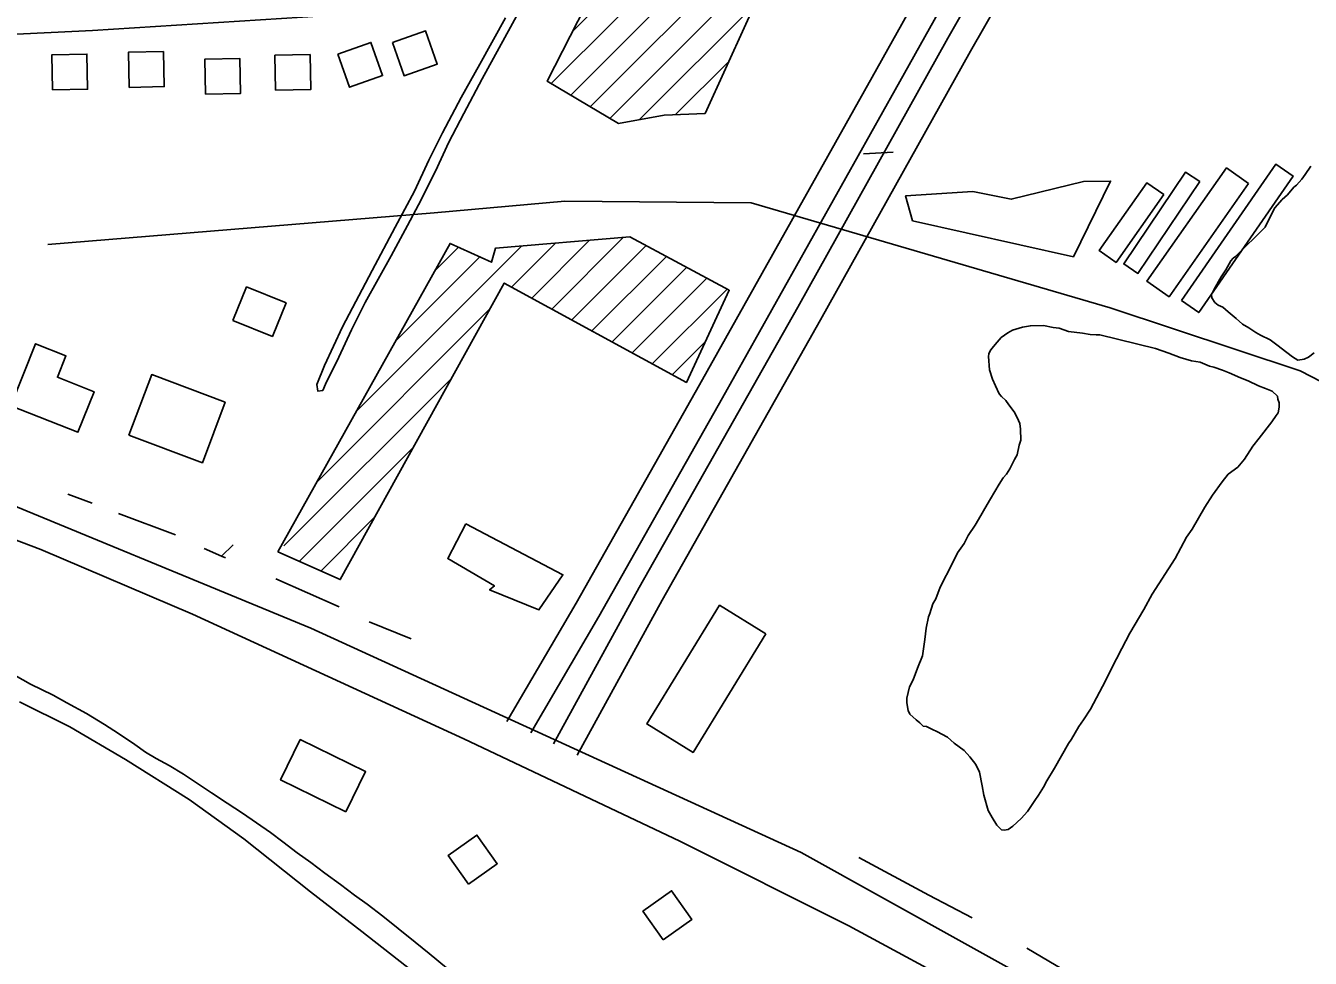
# Model space of a CAD drawing. Extents: x 3540316 to 3578335, y 553172 to 578787.
# Drawn here: x 3548057 to 3549520, y 571698 to 572760 of the extents above; entities that cross this region are included whole.
import ezdxf

# ---------------------------------------------------------------- set-up
doc = ezdxf.new("R2010")
doc.units = 0
for name, color, linetype in [('V-BLDG-OTLN', 7, 'Continuous'), ('V-RAIL-TRAK', 7, 'Continuous'), ('V-ROAD-CNTR', 7, 'Continuous'), ('V-SITE-VEGE', 7, 'Continuous'), ('V-TOPO-SHOR', 7, 'Continuous'), ('V-UTIL-LINE', 7, 'Continuous')]:
    doc.layers.add(name, color=color, linetype=linetype)

msp = doc.modelspace()

# ---------------------------------------------------------------- linework, layer by layer
at = {"layer": 'V-BLDG-OTLN'}
for p, q in [((3548656, 572437.7), (3548737.7, 572519.4)), ((3548433.4, 572321.2), (3548621.8, 572509.6)), ((3548522.8, 572481.2), (3548549.7, 572508.1)), ((3548610.3, 572462.7), (3548660.4, 572512.8)), ((3548633.2, 572450.2), (3548699.1, 572516.1)), ((3548678.9, 572425.3), (3548763.6, 572509.9)), ((3548478.1, 572401.2), (3548574, 572497.1)), ((3548701.8, 572412.8), (3548786.6, 572497.5)), ((3548724.7, 572400.3), (3548809.6, 572485.2)), ((3548747.6, 572387.8), (3548832.6, 572472.8)), ((3548770.5, 572375.4), (3548855.6, 572460.5)), ((3548388.7, 572241.1), (3548585.8, 572438.2)), ((3548793.3, 572362.9), (3548831, 572400.6)), ((3548350.9, 572167.9), (3548542.1, 572359.1)), ((3548368.5, 572150.2), (3548498.3, 572280)), ((3548393, 572139.3), (3548454.6, 572200.9))]:
    msp.add_line(p, q, dxfattribs=at)
for points in [[(3548737.7, 572867.6), (3548650.7, 572697.3), (3548731.9, 572649), (3548784.2, 572658.6), (3548830.6, 572660.6), (3548900.3, 572813.4), (3548815.1, 572852.1), (3548805.5, 572840.5)], [(3548474.6, 572741.1), (3548487.9, 572703.4), (3548525.6, 572716.7), (3548512.3, 572754.4)], [(3548412.4, 572728), (3548425.7, 572690.3), (3548463.4, 572703.6), (3548450.1, 572741.3)], [(3548087.5, 572687.3), (3548127.4, 572688.1), (3548126.6, 572728.1), (3548086.7, 572727.3)], [(3548174.6, 572690.2), (3548214.6, 572691), (3548213.8, 572731), (3548173.8, 572730.2)], [(3548341.5, 572686.9), (3548381.5, 572687.7), (3548380.7, 572727.6), (3548340.7, 572726.8)], [(3548261.5, 572682.3), (3548301.5, 572683.1), (3548300.7, 572723.1), (3548260.7, 572722.3)], [(3549394, 572582.8), (3549323.6, 572478.2), (3549307.4, 572489.1), (3549377.9, 572593.7)], [(3549449.7, 572580.8), (3549359, 572451.8), (3549333.7, 572469.6), (3549424.5, 572598.5)], [(3549373.1, 572447.3), (3549480.7, 572602.8), (3549500.4, 572589.1), (3549392.9, 572433.7)], [(3549250.2, 572497), (3549067, 572538.2), (3549059, 572566.5), (3549135.4, 572571.5), (3549179.3, 572562.8), (3549261.8, 572583.1), (3549292.4, 572583.5)], [(3549353, 572568.1), (3549298.8, 572490.8), (3549279.6, 572504.3), (3549333.8, 572581.6)], [(3548344.1, 572161.1), (3548540.2, 572512.4), (3548587.5, 572491), (3548592, 572507.1), (3548744.8, 572520), (3548858.2, 572459.1), (3548809.4, 572354.1), (3548601.9, 572467.3), (3548415.1, 572129.5)], [(3548292.9, 572424.8), (3548337.8, 572406.5), (3548353.4, 572444.6), (3548308.5, 572462.9)], [(3548040, 572327.5), (3548116.3, 572297.3), (3548134.7, 572343.6), (3548093, 572360.1), (3548102.7, 572384.5), (3548068, 572398.2)], [(3548174.5, 572293.9), (3548258.1, 572262.6), (3548284, 572331.6), (3548200.5, 572363)], [(3548558.3, 572193.1), (3548668.8, 572135.1), (3548641.3, 572095.1), (3548585.1, 572118), (3548590.7, 572122.3), (3548537.5, 572153.5)], [(3548899.9, 572067.9), (3548816.9, 571932.8), (3548764.2, 571965.2), (3548847.1, 572100.3)], [(3548421.4, 571865.1), (3548347.1, 571901.5), (3548369.6, 571947.3), (3548443.9, 571911)], [(3548561.2, 571782.8), (3548593.9, 571806), (3548570.7, 571838.6), (3548538.1, 571815.4)], [(3548783, 571719.3), (3548815.6, 571742.5), (3548792.4, 571775.1), (3548759.8, 571751.9)]]:
    msp.add_lwpolyline(points, close=True, dxfattribs=at)
for points in [[(3548655.5, 572694.4), (3548802.7, 572841.6)], [(3548677.7, 572681.2), (3548838.1, 572841.7)], [(3548679.6, 572753.8), (3548777.4, 572851.7)], [(3548699.8, 572668.1), (3548862.4, 572830.6)], [(3548722, 572654.9), (3548886.7, 572819.6)], [(3548755.9, 572653.4), (3548887.2, 572784.7)], [(3548797, 572659.2), (3548857.6, 572719.7)]]:
    msp.add_lwpolyline(points, dxfattribs=at)
at = {"layer": 'V-RAIL-TRAK'}
msp.add_lwpolyline([(3548033.3, 572026.8), (3548062.4, 572010.4), (3548088, 571997.8), (3548103.6, 571989.3), (3548126.3, 571977.1), (3548146.5, 571964.7), (3548162.7, 571954.4), (3548181.2, 571941.7), (3548193.3, 571933.2), (3548205.3, 571926), (3548220.4, 571917.9), (3548236.4, 571907.8), (3548250.3, 571899), (3548268.5, 571886.8), (3548286.5, 571874.9), (3548303.8, 571863.4), (3548319.6, 571852.4), (3548335.6, 571841.6), (3548349.8, 571831), (3548366.2, 571818.4), (3548381.5, 571807.5), (3548397.7, 571795.4), (3548415.5, 571782.5), (3548431.5, 571770.2), (3548445.9, 571759.8), (3548463.6, 571746.1), (3548481.2, 571732.1), (3548500.3, 571716.6), (3548516.5, 571703.8), (3548536.3, 571687.5)], dxfattribs=at)
at = {"layer": 'V-ROAD-CNTR'}
for points in [[(3548605, 571968), (3548683.8, 572102.6), (3548824.3, 572351.4), (3549020.9, 572701.9), (3549182.9, 572991.9), (3549246.4, 573095.7), (3549287.1, 573144.7), (3549333.7, 573202)], [(3548632.2, 571955), (3548709.8, 572087.7), (3548850.4, 572336.7), (3549047.1, 572687.2), (3549208.8, 572976.8), (3549270.8, 573078.2), (3549299.1, 573112.2)], [(3549299.1, 573112.2), (3549294.8, 573090.2), (3549276.7, 573043.4), (3549107, 572746.3), (3548936.1, 572440), (3548755.5, 572120.7), (3548658, 571942.7)], [(3549242.5, 572923), (3549133.1, 572731.5), (3548962.2, 572425.3), (3548781.8, 572106.1), (3548685.1, 571929.8)], [(3549627.5, 571363.1), (3549514.2, 571439.9), (3549312.1, 571559.3), (3549139, 571657.2), (3548994.3, 571735.3), (3548802, 571831.7), (3548555.7, 571948.3), (3548246.9, 572090.1), (3548074, 572164), (3547979.7, 572199.7), (3547859.9, 572243.7), (3547679.6, 572311), (3547482.9, 572378.5), (3547337.4, 572425.4), (3547233.6, 572458.5), (3547088.2, 572502.3), (3546874.8, 572565.2), (3546704.8, 572612.7), (3546485.3, 572668.5), (3546286.1, 572713.1), (3545996.1, 572774.7)], [(3547303.8, 572772.3), (3547392.3, 572755.1), (3547516.7, 572742), (3547629.1, 572730.8), (3547755.5, 572734.7), (3547928.2, 572745.1), (3548132.8, 572755.1), (3548419.9, 572773.1)], [(3546224.2, 572767), (3546505.2, 572702.3), (3546754.9, 572639.5), (3547049.8, 572556.4), (3547359.7, 572458.9), (3547631.9, 572365.7), (3547979.9, 572239.9), (3548381.5, 572074.4), (3548939.9, 571818.7), (3549319.6, 571607.8), (3549509.4, 571489.7), (3549968.7, 571189.7), (3550323.2, 570939.2), (3550684.8, 570671.1), (3550916.6, 570501.9), (3551237.1, 570262.2), (3551633.1, 569965.2), (3552027.1, 569672.1), (3552513.2, 569330.7), (3552594.9, 569273.2)]]:
    msp.add_lwpolyline(points, dxfattribs=at)
at = {"layer": 'V-SITE-VEGE'}
for points in [[(3549524.3, 572387.8), (3549517.9, 572382.9), (3549513.1, 572380.6), (3549505.6, 572379.5), (3549499.6, 572383.1), (3549493.1, 572388.4), (3549481.7, 572396.8), (3549474.1, 572402.6), (3549463.3, 572407.8), (3549457.9, 572411), (3549449.8, 572416.3), (3549442.7, 572420.4), (3549435.6, 572426.8), (3549426.4, 572434.7), (3549420.4, 572440), (3549415, 572442.1), (3549411.2, 572445.2), (3549407.9, 572450.6), (3549407.3, 572454.3), (3549410.5, 572460.3), (3549418.3, 572474.3), (3549423.6, 572482.5), (3549429.3, 572492.8), (3549432, 572495.5), (3549434.6, 572497.7), (3549468.5, 572530.9), (3549475.3, 572545), (3549479.5, 572553.1), (3549487.9, 572562.3), (3549493.8, 572567.8), (3549501.2, 572576.5), (3549504.4, 572578.7), (3549510.2, 572585.7), (3549513.9, 572591.1), (3549520.7, 572600.4)], [(3549186, 572271.8), (3549188.5, 572282.6), (3549190.1, 572288.5), (3549189.9, 572300.9), (3549189.2, 572307.3), (3549185.9, 572314.2), (3549182.6, 572320.6), (3549176.6, 572328.6), (3549173.3, 572333.4), (3549168.4, 572338.2), (3549165.7, 572341.3), (3549161.3, 572350.4), (3549157.9, 572357.9), (3549154.6, 572368.6), (3549153.3, 572383.6), (3549153.8, 572386.8), (3549155.3, 572390.1), (3549157.4, 572392.8), (3549163.2, 572399.8), (3549168, 572405.3), (3549175.4, 572410.7), (3549180.8, 572413.5), (3549192, 572416.9), (3549201.1, 572418.6), (3549216.1, 572418.8), (3549226.9, 572416.8), (3549233.9, 572415.9), (3549244.7, 572412.3), (3549260.3, 572410.3), (3549269.4, 572408.9), (3549275.9, 572408.4), (3549280.2, 572408.5), (3549343.8, 572392.7)], [(3549343.8, 572392.7), (3549358.9, 572387.6), (3549371.8, 572382.4), (3549384.8, 572378.8), (3549394.5, 572377.3), (3549405.3, 572372.7), (3549410.1, 572371.7), (3549419.8, 572368), (3549427.4, 572364.9), (3549440.4, 572359.2), (3549449, 572356.1), (3549460.9, 572350.4), (3549469, 572347.3), (3549476.6, 572344.1), (3549482.5, 572338.3), (3549483.1, 572335.1), (3549484.3, 572330.8), (3549484.3, 572326), (3549483.3, 572319.5), (3549481.2, 572316.3), (3549476, 572309.2), (3549461.7, 572290.8), (3549454.4, 572281.5), (3549444.9, 572266.9), (3549437.5, 572257.7), (3549426.3, 572249.5), (3549419.5, 572240.8), (3549408.4, 572225.6), (3549400, 572212), (3549385.3, 572187.1), (3549379, 572177.9), (3549366, 572153.6), (3549339.7, 572112.9), (3549330.3, 572095.6), (3549314.5, 572068.5), (3549305.1, 572051.2), (3549293.1, 572027.4), (3549286.8, 572014.4), (3549276.4, 571994.9), (3549269.6, 571982), (3549261.7, 571970), (3549256.4, 571962.4), (3549248.1, 571947.8), (3549244.4, 571942.9), (3549228.7, 571914.8), (3549219.7, 571900.2), (3549216.1, 571893.1), (3549210.3, 571883.9), (3549206.1, 571878), (3549197.7, 571865.5), (3549190.8, 571857.3), (3549181.3, 571848.6), (3549175.9, 571844.8), (3549171.1, 571844.2), (3549168.4, 571844.7), (3549163, 571850), (3549157.5, 571858.5), (3549153.1, 571866.5), (3549148, 571884.1), (3549146.2, 571894.8), (3549143.3, 571910.4), (3549138.9, 571918.9), (3549132.3, 571927.9), (3549125.8, 571934.8), (3549114.4, 571943.2), (3549106.8, 571950.1), (3549094.4, 571956.4), (3549089.5, 571959), (3549083, 571962.1), (3549079.2, 571962.6), (3549075.4, 571966.3), (3549071.1, 571970), (3549064, 571976.4), (3549061.8, 571980.6), (3549060.6, 571989.2), (3549060.5, 571994.6), (3549063.6, 572007.5), (3549067.7, 572015.6), (3549072.4, 572028.6), (3549078.1, 572042.6), (3549081.1, 572061.4), (3549082.5, 572074.4), (3549085, 572087.3), (3549086.5, 572091.1), (3549090.1, 572101.8), (3549093.3, 572107.8), (3549098.5, 572120.8), (3549112.6, 572148.3), (3549118.3, 572160.2), (3549125.7, 572170.5), (3549130.4, 572179.7), (3549138.3, 572191.7), (3549141.9, 572198.2), (3549151.9, 572215), (3549155.6, 572221.4), (3549165.5, 572238.2), (3549170.3, 572245.3), (3549174, 572249.6), (3549177.6, 572255.6), (3549182.9, 572266.4), (3549186, 572271.8)]]:
    msp.add_lwpolyline(points, dxfattribs=at)
at = {"layer": 'V-TOPO-SHOR'}
for p, q in [((3548104.7, 572226.7), (3548132.5, 572216.6)), ((3548162.6, 572205), (3548227.3, 572180.4)), ((3548293.2, 572169.1), (3548279.8, 572156.3)), ((3548341.6, 572130.3), (3548413.7, 572098.6)), ((3548448, 572081.4), (3548495.9, 572062))]:
    msp.add_line(p, q, dxfattribs=at)
for points in [[(3548632.2, 572801.6), (3548609.2, 572758.6), (3548576.7, 572699.8), (3548555.9, 572660.3), (3548538.8, 572627.7), (3548523.5, 572594.7), (3548504.4, 572556.4), (3548491.7, 572532.7), (3548473, 572498.4), (3548443.6, 572445.1), (3548427.8, 572414), (3548413.4, 572383), (3548398.2, 572352.1), (3548395.2, 572344.9)], [(3548603.3, 572769.2), (3548574.2, 572716.5), (3548552.8, 572678.7), (3548531.7, 572638.4), (3548515.9, 572607.1), (3548499.8, 572572.1), (3548477.8, 572531.1), (3548451.5, 572481.5), (3548417.7, 572417.4), (3548397.3, 572373.4), (3548388.3, 572351.7)], [(3548388.3, 572351.7), (3548389.6, 572344), (3548395.2, 572344.9)], [(3548260.3, 572164.9), (3548279.8, 572156.3), (3548284.6, 572154.2)], [(3548049.7, 571990.4), (3548107, 571961.7), (3548170.7, 571924.5), (3548242.9, 571879.2), (3548305.4, 571834.2), (3548381.4, 571774), (3548439.7, 571728.7), (3548506, 571676.6)], [(3549005.9, 571812.9), (3549085.6, 571770.2), (3549134.7, 571744.4)], [(3549197.2, 571709.8), (3549261.9, 571671.6), (3549308.8, 571641.5)]]:
    msp.add_lwpolyline(points, dxfattribs=at)
at = {"layer": 'V-UTIL-LINE'}
for points in [[(3549011.1, 572614.5), (3549045, 572616.5)], [(3548082.2, 572511.2), (3548522.2, 572547.2), (3548670.9, 572560.6), (3548883.2, 572558.5), (3549292.1, 572439.2), (3549508.4, 572367.3), (3549820.6, 572206.4), (3550349.7, 571946.4), (3550944.4, 571646.9), (3551892.5, 571157)]]:
    msp.add_lwpolyline(points, dxfattribs=at)

doc.saveas('drawing.dxf')
